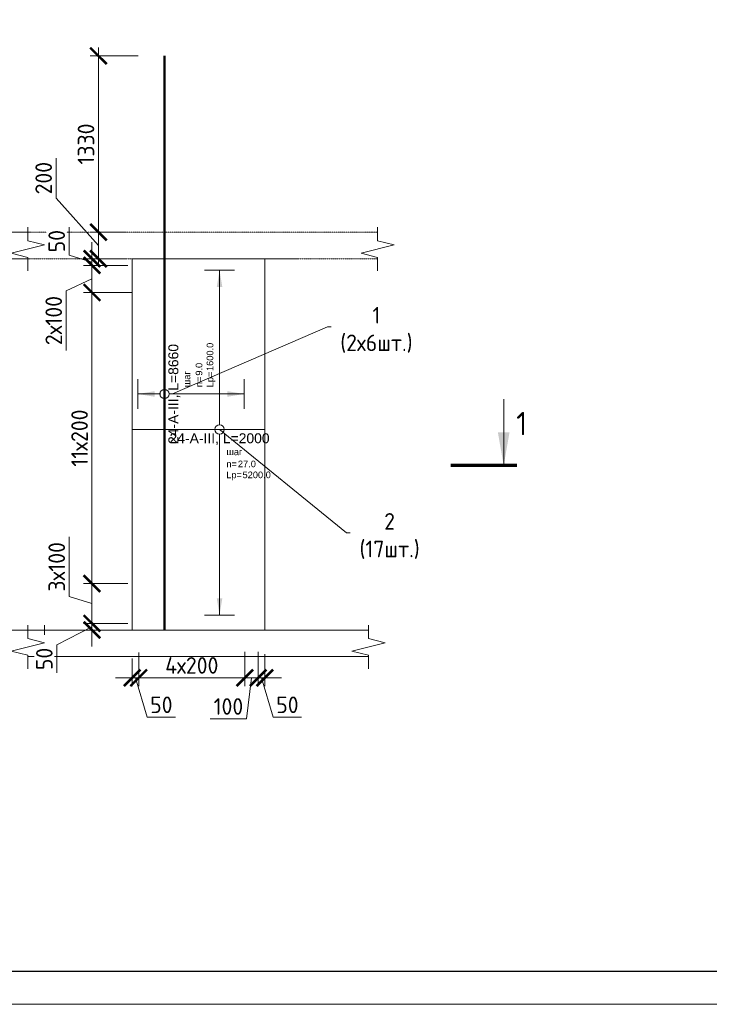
# Model space of a CAD drawing. Header units: millimetres. Extents: x 369815 to 1481759, y -423071 to -27917.
# Tile 218 of 380: x 637933 to 648328, y -265774 to -250924. Entities that reach past the tile are written whole.
import ezdxf
from ezdxf import colors
from ezdxf.entities.mleader import LeaderData, LeaderLine
from ezdxf.enums import TextEntityAlignment as Align
from ezdxf.math import Vec2, Vec3

# ---------------------------------------------------------------- set-up
doc = ezdxf.new("R2010")
doc.units = ezdxf.units.MM
doc.set_wipeout_variables(frame=1)
doc.linetypes.add('01 Штриховая _4 мм_', pattern=[6, 3.5, -2.5])
for name, color, linetype, lineweight in [('AF_Perekritie', 90, 'Continuous', 18), ('AF_Stena', 90, 'Continuous', 18), ('KR_Fundament', 253, 'Continuous', 18), ('АрмСтер', 2, 'Continuous', 50), ('Выноски', 20, 'Continuous', 20), ('подоснова', 151, 'Continuous', 5), ('размер', 1, 'Continuous', 25), ('РАЗМЕРЫ', 1, 'Continuous', 9), ('Текст', 7, 'Continuous', 25), ('ТОНКИЕ', 7, 'Continuous', 9)]:
    doc.layers.add(name, color=color, linetype=linetype, lineweight=lineweight)
doc.layers.add('АрмСтер_атрибуты', color=2, linetype='Continuous', lineweight=0, plot=False)
doc.layers.add('ТОЛСТЫЕ_ОСНОВНЫЕ', color=6, linetype='Continuous')
doc.styles.add('GOST-2.304_Type-B', font='GOST_Common.ttf')
doc.styles.get("Standard").update_dxf_attribs({"font": 'arial.ttf'})
doc.styles.add('Аннотативный', font='arial.ttf')
doc.styles.add('ГОСТ', font='GOST_Common.ttf')
doc.dimstyles.new('мой 25', dxfattribs={"dimscale": 100, "dimtxt": 2.5, "dimasz": 2.5, "dimexe": 1.25, "dimexo": 0.625, "dimtad": 1, "dimdec": 0, "dimlfac": 0.5, "dimtxsty": 'GOST-2.304_Type-B', "dimblk": 'ARCHTICK', "dimcen": 2.5, "dimdle": 1.25, "dimaunit": 1, "dimadec": 1, "dimazin": 2, "dimtfac": 1, "dimtdec": 0, "dimtmove": 1, "dimatfit": 3, "dimfxl": 6, "dimfxlon": 1, "dimtfill": 1, "dimlwd": -1, "dimlwe": -1, "dimarcsym": 0})

# ---------------------------------------------------------------- blocks, each defined once
blk = doc.blocks.new('штамп кж1.1')
at = {"layer": 'Текст', "color": 7, "attachment_point": 1, "style": 'ГОСТ'}
for s, width, heights, insert, char_height in [('\\pi594.35517;{\\fTimes New Roman|b0|i0|c204|p18;\\C256;Строительство жилого комплекса со  встроенными помещениями \\P\\pi1441.86779;общественного-делового, коммерческого назначения и \\P\\pi41.3631;поликлиническим учреждением по адресу: г. Чита, ул. 1-я Коллективная}', 11543.07, [0], (411117, -81801), 250), ('\\pi389.01406;{\\fTimes New Roman|b0|i0|c204|p18;\\C256;«Жилой дом со встроенными помещениями \\P\\pi641.91601;общественно-делового и коммерческого \\P\\pi302.06381;назначения на первом этаже здания», поз. 3.1\\P}', 7000, [1500], (410844, -83331), 225)]:
    blk.add_mtext_dynamic_manual_height_columns(s, width=width, gutter_width=12.5, heights=heights, dxfattribs=dict(at, insert=insert, char_height=char_height))
blk = doc.blocks.new('*U78')
at = {"layer": 'ТОЛСТЫЕ_ОСНОВНЫЕ', "color": 6}
blk.add_lwpolyline([(20, 5), (415, 5), (415, 292), (20, 292)], close=True, dxfattribs=at)
at = {"layer": 'ТОНКИЕ'}
blk.add_lwpolyline([(0, 0), (420, 0), (420, 297), (0, 297)], close=True, dxfattribs=at)
blk = doc.blocks.new('_None')
blk = doc.blocks.new('_ArchTick')
at = {"color": 0, "linetype": 'ByBlock', "const_width": 0.15}
blk.add_lwpolyline([(-0.5, -0.5), (0.5, 0.5)], dxfattribs=at)
blk = doc.blocks.new('*D940')
at = {"layer": 'DEFPOINTS', "color": 0, "transparency": 16777216}
for p in [(639120, -254129), (639588, -254129), (639588, -254529)]:
    blk.add_point(p, dxfattribs=at)
at = {"layer": 'РАЗМЕРЫ', "color": 0, "linetype": 'Continuous', "transparency": 16777216}
for p, q in [((638481, -253614), (638481, -253014)), ((639120, -254329), (638481, -253614)), ((639120, -254654), (639120, -254004)), ((639526, -254129), (638995, -254129)), ((639526, -254529), (638995, -254529))]:
    blk.add_line(p, q, dxfattribs=at)
at = {"layer": 'РАЗМЕРЫ', "color": 0, "transparency": 16777216, "xscale": 250, "yscale": 250, "zscale": 250}
for p, rotation in [((639120, -254129), 90), ((639120, -254529), 270)]:
    blk.add_blockref('_ArchTick', p, dxfattribs=dict(at, rotation=rotation))
at = {"layer": 'РАЗМЕРЫ', "color": 0, "transparency": 16777216, "insert": (638294, -253314), "char_height": 250, "attachment_point": 5, "rotation": 90, "style": 'GOST-2.304_Type-B', "bg_fill": 3, "box_fill_scale": 1.1, "bg_fill_color": 256, "bg_fill_true_color": 13158600, "bg_fill_transparency": 0}
blk.add_mtext('200', dxfattribs=at)
blk = doc.blocks.new('*D921')
at = {"layer": 'DEFPOINTS', "color": 0, "transparency": 16777216}
for p in [(639120, -251470), (640115, -251470), (639588, -254129)]:
    blk.add_point(p, dxfattribs=at)
at = {"layer": 'РАЗМЕРЫ', "color": 0, "linetype": 'Continuous', "transparency": 16777216}
for p, q in [((639120, -254254), (639120, -251345)), ((639720, -251470), (638995, -251470)), ((639526, -254129), (638995, -254129))]:
    blk.add_line(p, q, dxfattribs=at)
at = {"layer": 'РАЗМЕРЫ', "color": 0, "transparency": 16777216, "xscale": 250, "yscale": 250, "zscale": 250}
for p, rotation in [((639120, -251470), 90), ((639120, -254129), 270)]:
    blk.add_blockref('_ArchTick', p, dxfattribs=dict(at, rotation=rotation))
at = {"layer": 'РАЗМЕРЫ', "color": 0, "transparency": 16777216, "insert": (638932, -252799), "char_height": 250, "attachment_point": 5, "rotation": 90, "style": 'GOST-2.304_Type-B', "bg_fill": 3, "box_fill_scale": 1.1, "bg_fill_color": 256, "bg_fill_true_color": 13158600, "bg_fill_transparency": 0}
blk.add_mtext('1330', dxfattribs=at)
blk = doc.blocks.new('*U129')
at = {"layer": 'РАЗМЕРЫ'}
for p, q in [((112.5, 1200), (-112.5, 1200)), ((112.5, -1400), (-112.5, -1400))]:
    blk.add_line(p, q, dxfattribs=at)
at = {"layer": 'РАЗМЕРЫ', "ltscale": 15}
blk.add_line((0, -1400), (0, 1200), dxfattribs=at)
at = {"layer": 'РАЗМЕРЫ'}
for points in [[(0, 1200), (20.9, 1074.8), (-20.9, 1074.8)], [(0, -1400), (20.9, -1274.8), (-20.9, -1274.8)]]:
    blk.add_solid(points, dxfattribs=at)
at = {"layer": 'АрмСтер_атрибуты', "color": 215, "ltscale": 15, "style": 'Аннотативный'}
for s, p in [('шаг', (51.4, -194.2)), ('n=', (51.4, -285.1)), ('Lр=', (50.2, -367.8))]:
    blk.add_text(s, height=50, dxfattribs=at).set_placement(p)
at = {"layer": 'АрмСтер_атрибуты', "style": 'Аннотативный', "flags": 8}
blk.add_attdef('ПОЗ', (110, 29.6), '', height=75, dxfattribs=at)
at = {"layer": 'АрмСтер_атрибуты', "flags": 9}
for tag, p in [('МАССА', (-1033.5, -10.5)), ('ОБОЗНАЧЕНИЕ', (-1033.5, -124.4))]:
    blk.add_attdef(tag, p, '', height=75, dxfattribs=at)
at = {"layer": 'АрмСтер_атрибуты', "color": 215, "style": 'Аннотативный'}
for tag, p, flags in [('ШАГ', (190.9, -194.2), 10), ('КОЛ', (138, -285.1), 8), ('ШИРИНА', (172.9, -367.8), 8)]:
    blk.add_attdef(tag, p, '', height=50, dxfattribs=dict(at, flags=flags))
at = {"linetype": 'Continuous', "lineweight": 0}
blk.add_wipeout([(35, 0), (28.3, 20.6), (10.8, 33.3), (-10.8, 33.3), (-28.3, 20.6), (-35, 0), (-28.3, -20.6), (-10.8, -33.3), (10.8, -33.3), (28.3, -20.6)], dxfattribs=at)
at = {"color": 0, "linetype": 'ByBlock', "lineweight": -2, "ltscale": 100}
blk.add_line((-657.5, 0), (342.5, 0), dxfattribs=at)
at = {"layer": 'РАЗМЕРЫ'}
blk.add_circle((0, 0), 35, dxfattribs=at)
at = {"layer": 'АрмСтер_атрибуты', "style": 'Аннотативный', "flags": 8}
blk.add_attdef('НАИМЕНОВАНИЕ', text='', height=75, dxfattribs=at).set_placement((0, -29.3), align=Align.TOP_CENTER)
blk = doc.blocks.new('*U643')
at = {"layer": 'РАЗМЕРЫ'}
for p, q in [((112.5, 200), (-112.5, 200)), ((112.5, -600), (-112.5, -600))]:
    blk.add_line(p, q, dxfattribs=at)
at = {"layer": 'РАЗМЕРЫ', "ltscale": 15}
blk.add_line((0, -600), (0, 200), dxfattribs=at)
at = {"layer": 'РАЗМЕРЫ'}
for points in [[(0, 200), (20.9, 74.8), (-20.9, 74.8)], [(0, -600), (20.9, -474.8), (-20.9, -474.8)]]:
    blk.add_solid(points, dxfattribs=at)
at = {"layer": 'АрмСтер_атрибуты', "color": 215, "ltscale": 15, "style": 'Аннотативный'}
for s, p in [('шаг', (51.4, -194.2)), ('n=', (51.4, -285.1)), ('Lр=', (50.2, -367.8))]:
    blk.add_text(s, height=50, dxfattribs=at).set_placement(p)
at = {"layer": 'АрмСтер_атрибуты', "style": 'Аннотативный', "flags": 8}
blk.add_attdef('ПОЗ', (110, 29.6), '', height=75, dxfattribs=at)
at = {"layer": 'АрмСтер_атрибуты', "flags": 9}
for tag, p in [('МАССА', (-2096, -10.5)), ('ОБОЗНАЧЕНИЕ', (-2096, -124.4))]:
    blk.add_attdef(tag, p, '', height=75, dxfattribs=at)
at = {"layer": 'АрмСтер_атрибуты', "color": 215, "style": 'Аннотативный'}
for tag, p, flags in [('ШАГ', (190.9, -194.2), 10), ('КОЛ', (138, -285.1), 8), ('ШИРИНА', (172.9, -367.8), 8)]:
    blk.add_attdef(tag, p, '', height=50, dxfattribs=dict(at, flags=flags))
at = {"linetype": 'Continuous', "lineweight": 0}
blk.add_wipeout([(35, 0), (28.3, 20.6), (10.8, 33.3), (-10.8, 33.3), (-28.3, 20.6), (-35, 0), (-28.3, -20.6), (-10.8, -33.3), (10.8, -33.3), (28.3, -20.6)], dxfattribs=at)
at = {"color": 0, "linetype": 'ByBlock', "lineweight": -2, "ltscale": 100}
blk.add_line((-1780, 0), (2550, 0), dxfattribs=at)
at = {"layer": 'РАЗМЕРЫ'}
blk.add_circle((0, 0), 35, dxfattribs=at)
at = {"layer": 'АрмСтер_атрибуты', "style": 'Аннотативный', "flags": 8}
blk.add_attdef('НАИМЕНОВАНИЕ', text='', height=75, dxfattribs=at).set_placement((0, -29.3), align=Align.TOP_CENTER)
blk = doc.blocks.new('*D922')
at = {"layer": 'DEFPOINTS', "color": 0, "transparency": 16777216}
for p in [(639727, -260408), (639627, -260497), (639627, -260850)]:
    blk.add_point(p, dxfattribs=at)
at = {"layer": 'РАЗМЕРЫ', "color": 0, "linetype": 'Continuous', "transparency": 16777216}
for p, q in [((639627, -260560), (639627, -260975)), ((639727, -260470), (639727, -260975)), ((639627, -260850), (639377, -260850)), ((639727, -260850), (639627, -260850)), ((639727, -260850), (639627, -260850)), ((639677, -260850), (639855, -261444)), ((639727, -260850), (639977, -260850)), ((639855, -261444), (640280, -261444))]:
    blk.add_line(p, q, dxfattribs=at)
at = {"layer": 'РАЗМЕРЫ', "color": 0, "transparency": 16777216, "xscale": 250, "yscale": 250, "zscale": 250}
blk.add_blockref('_ArchTick', (639627, -260850), dxfattribs=at)
at = {"layer": 'РАЗМЕРЫ', "color": 0, "transparency": 16777216, "xscale": 250, "yscale": 250, "zscale": 250, "rotation": 180}
blk.add_blockref('_ArchTick', (639727, -260850), dxfattribs=at)
at = {"layer": 'РАЗМЕРЫ', "color": 0, "transparency": 16777216, "insert": (640068, -261257), "char_height": 250, "attachment_point": 5, "style": 'GOST-2.304_Type-B', "bg_fill": 3, "box_fill_scale": 1.1, "bg_fill_color": 256, "bg_fill_true_color": 13158600, "bg_fill_transparency": 0}
blk.add_mtext('50', dxfattribs=at)
blk = doc.blocks.new('*D923')
at = {"layer": 'DEFPOINTS', "color": 0, "transparency": 16777216}
for p in [(639727, -260408), (641327, -260398), (641327, -260850)]:
    blk.add_point(p, dxfattribs=at)
at = {"layer": 'РАЗМЕРЫ', "color": 0, "linetype": 'Continuous', "transparency": 16777216}
for p, q in [((641327, -260460), (641327, -260975)), ((639727, -260470), (639727, -260975)), ((639602, -260850), (641452, -260850))]:
    blk.add_line(p, q, dxfattribs=at)
at = {"layer": 'РАЗМЕРЫ', "color": 0, "transparency": 16777216, "xscale": 250, "yscale": 250, "zscale": 250, "rotation": 180}
blk.add_blockref('_ArchTick', (639727, -260850), dxfattribs=at)
at = {"layer": 'РАЗМЕРЫ', "color": 0, "transparency": 16777216, "xscale": 250, "yscale": 250, "zscale": 250}
blk.add_blockref('_ArchTick', (641327, -260850), dxfattribs=at)
at = {"layer": 'РАЗМЕРЫ', "color": 0, "transparency": 16777216, "insert": (640527, -260663), "char_height": 250, "attachment_point": 5, "style": 'GOST-2.304_Type-B', "bg_fill": 3, "box_fill_scale": 1.1, "bg_fill_color": 256, "bg_fill_true_color": 13158600, "bg_fill_transparency": 0}
blk.add_mtext('4х200', dxfattribs=at)
blk = doc.blocks.new('*D924')
at = {"layer": 'DEFPOINTS', "color": 0, "transparency": 16777216}
for p in [(641327, -260398), (641527, -260398), (641527, -260850)]:
    blk.add_point(p, dxfattribs=at)
at = {"layer": 'РАЗМЕРЫ', "color": 0, "linetype": 'Continuous', "transparency": 16777216}
for p, q in [((641327, -260460), (641327, -260975)), ((641527, -260460), (641527, -260975)), ((641202, -260850), (641652, -260850)), ((641427, -260850), (641354, -261469)), ((641354, -261469), (640804, -261469))]:
    blk.add_line(p, q, dxfattribs=at)
at = {"layer": 'РАЗМЕРЫ', "color": 0, "transparency": 16777216, "xscale": 250, "yscale": 250, "zscale": 250, "rotation": 180}
blk.add_blockref('_ArchTick', (641327, -260850), dxfattribs=at)
at = {"layer": 'РАЗМЕРЫ', "color": 0, "transparency": 16777216, "xscale": 250, "yscale": 250, "zscale": 250}
blk.add_blockref('_ArchTick', (641527, -260850), dxfattribs=at)
at = {"layer": 'РАЗМЕРЫ', "color": 0, "transparency": 16777216, "insert": (641079, -261282), "char_height": 250, "attachment_point": 5, "style": 'GOST-2.304_Type-B', "bg_fill": 3, "box_fill_scale": 1.1, "bg_fill_color": 256, "bg_fill_true_color": 13158600, "bg_fill_transparency": 0}
blk.add_mtext('100', dxfattribs=at)
blk = doc.blocks.new('*D925')
at = {"layer": 'DEFPOINTS', "color": 0, "transparency": 16777216}
for p in [(641527, -260398), (641627, -260432), (641627, -260850)]:
    blk.add_point(p, dxfattribs=at)
at = {"layer": 'РАЗМЕРЫ', "color": 0, "linetype": 'Continuous', "transparency": 16777216}
for p, q in [((641527, -260460), (641527, -260975)), ((641627, -260495), (641627, -260975)), ((641527, -260850), (641277, -260850)), ((641527, -260850), (641627, -260850)), ((641527, -260850), (641627, -260850)), ((641577, -260850), (641755, -261444)), ((641627, -260850), (641877, -260850)), ((641755, -261444), (642180, -261444))]:
    blk.add_line(p, q, dxfattribs=at)
at = {"layer": 'РАЗМЕРЫ', "color": 0, "transparency": 16777216, "xscale": 250, "yscale": 250, "zscale": 250}
blk.add_blockref('_ArchTick', (641527, -260850), dxfattribs=at)
at = {"layer": 'РАЗМЕРЫ', "color": 0, "transparency": 16777216, "xscale": 250, "yscale": 250, "zscale": 250, "rotation": 180}
blk.add_blockref('_ArchTick', (641627, -260850), dxfattribs=at)
at = {"layer": 'РАЗМЕРЫ', "color": 0, "transparency": 16777216, "insert": (641968, -261257), "char_height": 250, "attachment_point": 5, "style": 'GOST-2.304_Type-B', "bg_fill": 3, "box_fill_scale": 1.1, "bg_fill_color": 256, "bg_fill_true_color": 13158600, "bg_fill_transparency": 0}
blk.add_mtext('50', dxfattribs=at)
blk = doc.blocks.new('*D926')
at = {"layer": 'DEFPOINTS', "color": 0, "transparency": 16777216}
for p in [(638417, -254129), (637498, -254529), (638417, -254529)]:
    blk.add_point(p, dxfattribs=at)
at = {"layer": 'РАЗМЕРЫ', "color": 0, "linetype": 'Continuous', "transparency": 16777216}
for p, q in [((637154, -254226), (637154, -253626)), ((637498, -254004), (637498, -254654)), ((637498, -254329), (637154, -254226)), ((638098, -254129), (637373, -254129)), ((638098, -254529), (637373, -254529))]:
    blk.add_line(p, q, dxfattribs=at)
at = {"layer": 'РАЗМЕРЫ', "color": 0, "transparency": 16777216, "xscale": 250, "yscale": 250, "zscale": 250}
for p, rotation in [((637498, -254129), 90), ((637498, -254529), 270)]:
    blk.add_blockref('_ArchTick', p, dxfattribs=dict(at, rotation=rotation))
at = {"layer": 'РАЗМЕРЫ', "color": 0, "transparency": 16777216, "insert": (636967, -253926), "char_height": 250, "attachment_point": 5, "rotation": 90, "style": 'GOST-2.304_Type-B', "bg_fill": 3, "box_fill_scale": 1.1, "bg_fill_color": 256, "bg_fill_true_color": 13158600, "bg_fill_transparency": 0}
blk.add_mtext('200', dxfattribs=at)
blk = doc.blocks.new('*D941')
at = {"layer": 'DEFPOINTS', "color": 0, "transparency": 16777216}
for p in [(638417, -254529), (637498, -260129), (638951, -260129)]:
    blk.add_point(p, dxfattribs=at)
at = {"layer": 'РАЗМЕРЫ', "color": 0, "linetype": 'Continuous', "transparency": 16777216}
for p, q in [((637498, -254404), (637498, -260254)), ((638098, -254529), (637373, -254529)), ((638098, -260129), (637373, -260129))]:
    blk.add_line(p, q, dxfattribs=at)
at = {"layer": 'РАЗМЕРЫ', "color": 0, "transparency": 16777216, "xscale": 250, "yscale": 250, "zscale": 250}
for p, rotation in [((637498, -254529), 90), ((637498, -260129), 270)]:
    blk.add_blockref('_ArchTick', p, dxfattribs=dict(at, rotation=rotation))
at = {"layer": 'РАЗМЕРЫ', "color": 0, "transparency": 16777216, "insert": (637310, -257329), "char_height": 250, "attachment_point": 5, "rotation": 90, "style": 'GOST-2.304_Type-B', "bg_fill": 3, "box_fill_scale": 1.1, "bg_fill_color": 256, "bg_fill_true_color": 13158600, "bg_fill_transparency": 0}
blk.add_mtext('2800', dxfattribs=at)
blk = doc.blocks.new('*D931')
at = {"layer": 'DEFPOINTS', "color": 0, "transparency": 16777216}
for p in [(639022, -254529), (639260, -254529), (639627, -254629)]:
    blk.add_point(p, dxfattribs=at)
at = {"layer": 'РАЗМЕРЫ', "color": 0, "linetype": 'Continuous', "transparency": 16777216}
for p, q in [((638679, -254476), (638679, -254051)), ((639022, -254529), (639022, -254279)), ((639022, -254579), (638679, -254476)), ((639198, -254529), (638897, -254529)), ((639565, -254629), (638897, -254629)), ((639022, -254629), (639022, -254529)), ((639022, -254629), (639022, -254529)), ((639022, -254629), (639022, -254879))]:
    blk.add_line(p, q, dxfattribs=at)
at = {"layer": 'РАЗМЕРЫ', "color": 0, "transparency": 16777216, "xscale": 250, "yscale": 250, "zscale": 250}
for p, rotation in [((639022, -254529), 270), ((639022, -254629), 90)]:
    blk.add_blockref('_ArchTick', p, dxfattribs=dict(at, rotation=rotation))
at = {"layer": 'РАЗМЕРЫ', "color": 0, "transparency": 16777216, "insert": (638491, -254264), "char_height": 250, "attachment_point": 5, "rotation": 90, "style": 'GOST-2.304_Type-B', "bg_fill": 3, "box_fill_scale": 1.1, "bg_fill_color": 256, "bg_fill_true_color": 13158600, "bg_fill_transparency": 0}
blk.add_mtext('50', dxfattribs=at)
blk = doc.blocks.new('*D932')
at = {"layer": 'DEFPOINTS', "color": 0, "transparency": 16777216}
for p in [(639022, -260029), (639627, -260029), (639627, -260129)]:
    blk.add_point(p, dxfattribs=at)
at = {"layer": 'РАЗМЕРЫ', "color": 0, "linetype": 'Continuous', "transparency": 16777216}
for p, q in [((639022, -260029), (639022, -259779)), ((639022, -260079), (638491, -260352)), ((639565, -260029), (638897, -260029)), ((639565, -260129), (638897, -260129)), ((639022, -260129), (639022, -260029)), ((639022, -260129), (639022, -260029)), ((639022, -260129), (639022, -260379)), ((638491, -260352), (638491, -260777))]:
    blk.add_line(p, q, dxfattribs=at)
at = {"layer": 'РАЗМЕРЫ', "color": 0, "transparency": 16777216, "xscale": 250, "yscale": 250, "zscale": 250}
for p, rotation in [((639022, -260029), 270), ((639022, -260129), 90)]:
    blk.add_blockref('_ArchTick', p, dxfattribs=dict(at, rotation=rotation))
at = {"layer": 'РАЗМЕРЫ', "color": 0, "transparency": 16777216, "insert": (638304, -260565), "char_height": 250, "attachment_point": 5, "rotation": 90, "style": 'GOST-2.304_Type-B', "bg_fill": 3, "box_fill_scale": 1.1, "bg_fill_color": 256, "bg_fill_true_color": 13158600, "bg_fill_transparency": 0}
blk.add_mtext('50', dxfattribs=at)
blk = doc.blocks.new('*D933')
at = {"layer": 'DEFPOINTS', "color": 0, "transparency": 16777216}
for p in [(639627, -254629), (639022, -255039), (639315, -255039)]:
    blk.add_point(p, dxfattribs=at)
at = {"layer": 'РАЗМЕРЫ', "color": 0, "linetype": 'Continuous', "transparency": 16777216}
for p, q in [((639022, -254504), (639022, -255164)), ((639565, -254629), (638897, -254629)), ((639022, -254834), (638634, -255012)), ((638634, -255012), (638634, -255912)), ((639252, -255039), (638897, -255039))]:
    blk.add_line(p, q, dxfattribs=at)
at = {"layer": 'РАЗМЕРЫ', "color": 0, "transparency": 16777216, "xscale": 250, "yscale": 250, "zscale": 250}
for p, rotation in [((639022, -254629), 90), ((639022, -255039), 270)]:
    blk.add_blockref('_ArchTick', p, dxfattribs=dict(at, rotation=rotation))
at = {"layer": 'РАЗМЕРЫ', "color": 0, "transparency": 16777216, "insert": (638446, -255462), "char_height": 250, "attachment_point": 5, "rotation": 90, "style": 'GOST-2.304_Type-B', "bg_fill": 3, "box_fill_scale": 1.1, "bg_fill_color": 256, "bg_fill_true_color": 13158600, "bg_fill_transparency": 0}
blk.add_mtext('2х100', dxfattribs=at)
blk = doc.blocks.new('*D2383')
at = {"layer": 'DEFPOINTS', "color": 0, "transparency": 16777216}
for p in [(639022, -259429), (639627, -259429), (639528, -260029)]:
    blk.add_point(p, dxfattribs=at)
at = {"layer": 'РАЗМЕРЫ', "color": 0, "linetype": 'Continuous', "transparency": 16777216}
for p, q in [((638679, -259626), (638679, -258726)), ((639565, -259429), (638897, -259429)), ((639022, -260154), (639022, -259304)), ((639022, -259729), (638679, -259626)), ((639466, -260029), (638897, -260029))]:
    blk.add_line(p, q, dxfattribs=at)
at = {"layer": 'РАЗМЕРЫ', "color": 0, "transparency": 16777216, "xscale": 250, "yscale": 250, "zscale": 250}
for p, rotation in [((639022, -259429), 90), ((639022, -260029), 270)]:
    blk.add_blockref('_ArchTick', p, dxfattribs=dict(at, rotation=rotation))
at = {"layer": 'РАЗМЕРЫ', "color": 0, "transparency": 16777216, "insert": (638491, -259176), "char_height": 250, "attachment_point": 5, "rotation": 90, "style": 'GOST-2.304_Type-B', "bg_fill": 3, "box_fill_scale": 1.1, "bg_fill_color": 256, "bg_fill_true_color": 13158600, "bg_fill_transparency": 0}
blk.add_mtext('3х100', dxfattribs=at)
blk = doc.blocks.new('*D2384')
at = {"layer": 'DEFPOINTS', "color": 0, "transparency": 16777216}
for p in [(639022, -255039), (639687, -255039), (639596, -259429)]:
    blk.add_point(p, dxfattribs=at)
at = {"layer": 'РАЗМЕРЫ', "color": 0, "linetype": 'Continuous', "transparency": 16777216}
for p, q in [((639022, -259554), (639022, -254914)), ((639622, -255039), (638897, -255039)), ((639534, -259429), (638897, -259429))]:
    blk.add_line(p, q, dxfattribs=at)
at = {"layer": 'РАЗМЕРЫ', "color": 0, "transparency": 16777216, "xscale": 250, "yscale": 250, "zscale": 250}
for p, rotation in [((639022, -255039), 90), ((639022, -259429), 270)]:
    blk.add_blockref('_ArchTick', p, dxfattribs=dict(at, rotation=rotation))
at = {"layer": 'РАЗМЕРЫ', "color": 0, "transparency": 16777216, "insert": (638835, -257234), "char_height": 250, "attachment_point": 5, "rotation": 90, "style": 'GOST-2.304_Type-B', "bg_fill": 3, "box_fill_scale": 1.1, "bg_fill_color": 256, "bg_fill_true_color": 13158600, "bg_fill_transparency": 0}
blk.add_mtext('11х200', dxfattribs=at)

msp = doc.modelspace()

# ---------------------------------------------------------------- hatches: boundary and pattern name
at = {"layer": 'Выноски'}
msp.add_hatch(color=256, dxfattribs=at).paths.add_polyline_path([(645228.5, -257647), (645316.7, -257147), (645140.4, -257147)], flags=0)

# ---------------------------------------------------------------- linework, layer by layer
at = {"layer": 'AF_Perekritie', "linetype": '01 Штриховая _4 мм_', "lineweight": 9}
for p, q in [((643247.3, -254129.1, 3100), (643328.6, -254129.1, 3100)), ((643328.6, -254529.1, 3100), (643247.3, -254529.1, 3100))]:
    msp.add_line(p, q, dxfattribs=at)
at = {"layer": 'AF_Stena', "lineweight": 0}
msp.add_line((641627.1, -260009.1, 3100), (641627.1, -254529.1, 3100), dxfattribs=at)
at = {"layer": 'AF_Stena', "lineweight": 20, "elevation": 3100}
for points in [[(643328.6, -254204.1), (643328.6, -254054.1)], [(643328.6, -254204.1), (643328.6, -254259.1)], [(643578.6, -254321.6), (643078.6, -254446.6)], [(643328.6, -254259.1), (643578.6, -254321.6)], [(643078.6, -254446.6), (643328.6, -254509.1)], [(643328.6, -254509.1), (643328.6, -254564.1)], [(643328.6, -254564.1), (643328.6, -254714.1)], [(643189.4, -260204.1), (643189.4, -260054.1)], [(643189.4, -260204.1), (643189.4, -260259.1)], [(643189.4, -260259.1), (643439.4, -260321.6)], [(637806.3, -260446.6), (638056.3, -260509.1)], [(643439.4, -260321.6), (642939.4, -260446.6)], [(642939.4, -260446.6), (643189.4, -260509.1)], [(638056.3, -260509.1), (638056.3, -260564.1)], [(638056.3, -260564.1), (638056.3, -260714.1)], [(643189.4, -260509.1), (643189.4, -260564.1)], [(643189.4, -260564.1), (643189.4, -260714.1)]]:
    msp.add_lwpolyline(points, dxfattribs=at)
at = {"layer": 'Выноски'}
msp.add_line((645228.5, -257647, 3100), (645228.5, -256647, 3100), dxfattribs=at)
at = {"layer": 'Выноски', "elevation": 3100}
msp.add_lwpolyline([(644428.5, -257647, 50, 50, 0), (645428.5, -257647, 50, 50, 0)], format="xyseb", dxfattribs=at)

# ---------------------------------------------------------------- block references
at = {"xscale": 100, "yscale": 100, "zscale": 100}
msp.add_blockref('*U78', (632858.9, -265774.1, 3100), dxfattribs=at)
at = {"layer": 'размер'}
for p in [(116435.2, -178938.9, 3100), (161542.1, -178938.9, 3100), (206588.2, -178938.9, 3100)]:
    msp.add_blockref('штамп кж1.1', p, dxfattribs=at)

# ---------------------------------------------------------------- texts
at = {"layer": 'Выноски', "style": 'GOST-2.304_Type-B'}
msp.add_text('1', height=350, dxfattribs=at).set_placement((645417.4, -257190, 3100))
at = {"layer": 'Текст', "color": 7, "char_height": 250, "attachment_point": 1, "style": 'ГОСТ'}
for s, insert in [('\\pi3500;{\\C0;\\P\\pi1309.09091;План пилонов} 6-13-го этажа{\\H1.83333x; }', (483420.8, -263573.2, 3100)), ('\\pi3500;{\\C256;\\P\\pi2159.09091;Пилон П1 (6-13 ЭТ)}', (527293.5, -263573.2, 3100)), ('\\pi3500;{\\C256;\\P\\pi2134.09091;Пилон П2 (6-13 ЭТ)}', (572400.4, -263573.2, 3100)), ('\\pi3500;{\\C256;\\P\\pi2121.59091;Пилон П4 (6-13 ЭТ)}', (617446.5, -263573.2, 3100))]:
    msp.add_mtext_dynamic_manual_height_columns(s, width=7000, gutter_width=12.5, heights=[1500], dxfattribs=dict(at, insert=insert))

# ---------------------------------------------------------------- leaders
at = {"layer": 'подоснова'}
ml = msp.add_multileader_mtext('Standard', dxfattribs=at)
ml.set_content('1 (2х6шт.)', color=256, style='GOST-2.304_Type-B')
ml.set_leader_properties(color=256, linetype='ByLayer', lineweight=15)
ml.set_arrow_properties(name='NONE')
ml.build(insert=Vec2(0, 0))
ml.multileader.update_dxf_attribs({"text_left_attachment_type": 6, "text_right_attachment_type": 6, "dogleg_length": 10, "arrow_head_size": 18})
ctx = ml.context
ctx.base_point, ctx.char_height, ctx.arrow_head_size, ctx.landing_gap_size, ctx.plane_origin = Vec3(642584.7, -255555.9, 3100), 250, 18, 20, Vec3(639831.1, -254253.4, 3100)
ctx.left_attachment, ctx.right_attachment, ctx.text_align_type = 6, 6, 1
notes = []
notes.append((ctx, [(0, (1, 1, 0), (642574.7, -255555.9, 3100), (1, 0), 10, [(0, [(640235, -256569.1, 3100)], 0, [])])]))
ctx.mtext.insert, ctx.mtext.width, ctx.mtext.alignment, ctx.mtext.flow_direction = Vec3(643310, -255255.9, 3100), 22.898, 2, 5
for ctx, leaders in notes:
    for number, flags, end, landing, length, lines in leaders:
        leader = LeaderData()
        leader.index, (leader.has_last_leader_line, leader.has_dogleg_vector, leader.attachment_direction) = number, flags
        leader.last_leader_point, leader.dogleg_vector, leader.dogleg_length = Vec3(end), Vec3(landing), length
        for number, points, colour, breaks in lines:
            line = LeaderLine()
            line.index, line.vertices, line.color, line.breaks = number, Vec3.list(points), colors.encode_raw_color(colour), breaks
            leader.lines.append(line)
        ctx.leaders.append(leader)

# ---------------------------------------------------------------- next in the draw order: dimensions: what is measured, and where the dimension line sits
at = {"layer": 'РАЗМЕРЫ', "color": 146}
dim = msp.add_linear_dim(base=(639119.7, -254129.1, 3100), p1=(639588.4, -254529.1, 3100), p2=(639588.4, -254129.1, 3100), angle=90, dimstyle='мой 25', dxfattribs=at)
dim.commit()
dim.dimension.update_dxf_attribs({"geometry": '*D940', "text_midpoint": (638481.1, -253551.8, 3100), "dimtype": 160})
at = {"layer": 'РАЗМЕРЫ', "color": 146, "true_color": 0x006272}
dim = msp.add_linear_dim(base=(639627.1, -260850.3, 3100), p1=(639727.1, -260407.8, 3100), p2=(639627.1, -260497.4, 3100), dimstyle='мой 25', dxfattribs=at)
dim.commit()
dim.dimension.update_dxf_attribs({"geometry": '*D922', "text_midpoint": (639917.7, -261256.5, 3100)})

# ---------------------------------------------------------------- next in the draw order: linework, layer by layer
at = {"layer": 'AF_Perekritie', "linetype": '01 Штриховая _4 мм_', "lineweight": 0}
msp.add_line((638056.3, -254529.1, 3100), (643247.2, -254529.1, 3100), dxfattribs=at)
at = {"layer": 'AF_Stena', "lineweight": 0}
for p, q in [((642127.1, -254529.1, 3100), (639627.1, -254529.1, 3100)), ((639627.1, -254529.1, 3100), (639627.1, -260009.1, 3100))]:
    msp.add_line(p, q, dxfattribs=at)
at = {"layer": 'AF_Stena', "lineweight": 20, "elevation": 3100}
for points in [[(638056.3, -254204.1), (638056.3, -254054.1)], [(638056.3, -254204.1), (638056.3, -254259.1)], [(638306.3, -254321.6), (637806.3, -254446.6)], [(638056.3, -254259.1), (638306.3, -254321.6)], [(637806.3, -254446.6), (638056.3, -254509.1)], [(638056.3, -254509.1), (638056.3, -254564.1)], [(638056.3, -254564.1), (638056.3, -254714.1)]]:
    msp.add_lwpolyline(points, dxfattribs=at)

# ---------------------------------------------------------------- next in the draw order: dimensions: what is measured, and where the dimension line sits
at = {"layer": 'РАЗМЕРЫ', "color": 146, "true_color": 0x006272}
dim = msp.add_linear_dim(base=(639119.7, -251469.6, 3100), p1=(639588.4, -254129.1, 3100), p2=(640115.2, -251469.6, 3100), angle=90, dimstyle='мой 25', dxfattribs=at)
dim.commit()
dim.dimension.update_dxf_attribs({"geometry": '*D921', "text_midpoint": (638932.2, -252799.4, 3100)})
dim = msp.add_linear_dim(base=(641327.1, -260850.3, 3100), p1=(639727.1, -260407.8, 3100), p2=(641327.1, -260397.8, 3100), text='4х200', dimstyle='мой 25', override={"dimlfac": 0.25}, dxfattribs=at)
dim.commit()
dim.dimension.update_dxf_attribs({"geometry": '*D923', "text_midpoint": (640527.1, -260662.8, 3100)})

# ---------------------------------------------------------------- next in the draw order: linework, layer by layer
at = {"layer": 'AF_Perekritie', "linetype": '01 Штриховая _4 мм_', "lineweight": 9}
msp.add_line((643247.2, -254129.1, 3100), (638056.3, -254129.1, 3100), dxfattribs=at)

# ---------------------------------------------------------------- next in the draw order: block references
at = {"layer": 'АрмСтер', "lineweight": 0, "ltscale": 15}
ref = msp.add_blockref('*U129', (640945.5, -257103.4, 3100), dxfattribs=dict(at, xscale=2, yscale=2, zscale=2))
ref.add_attrib('НАИМЕНОВАНИЕ', '24-A-III, L=2000', dxfattribs={"layer": 'АрмСтер_атрибуты', "height": 150, "style": 'Аннотативный', "flags": 8}).set_placement((640945.5, -257162.1, 3100), align=Align.TOP_CENTER)
ref.add_attrib('КОЛ', '27.0', (641221.6, -257673.7, 3100), dxfattribs={"layer": 'АрмСтер_атрибуты', "color": 215, "height": 100, "style": 'Аннотативный', "flags": 8})
ref.add_attrib('ШИРИНА', '5200.0', (641291.3, -257839, 3100), dxfattribs={"layer": 'АрмСтер_атрибуты', "color": 215, "height": 100, "style": 'Аннотативный', "flags": 8})

# ---------------------------------------------------------------- next in the draw order: dimensions: what is measured, and where the dimension line sits
at = {"layer": 'РАЗМЕРЫ', "color": 146, "true_color": 0x006272}
dim = msp.add_linear_dim(base=(641527.1, -260850.3, 3100), p1=(641327.1, -260397.8, 3100), p2=(641527.1, -260397.8, 3100), dimstyle='мой 25', dxfattribs=at)
dim.commit()
dim.dimension.update_dxf_attribs({"geometry": '*D924', "text_midpoint": (641291.1, -261469.1, 3100), "dimtype": 160})

# ---------------------------------------------------------------- next in the draw order: linework, layer by layer
at = {"layer": 'AF_Stena', "lineweight": 0}
for p, q in [((639627.1, -254529.1, 3100), (639627.1, -260129.1, 3100)), ((641627.1, -260129.1, 3100), (641627.1, -254529.1, 3100))]:
    msp.add_line(p, q, dxfattribs=at)

# ---------------------------------------------------------------- next in the draw order: block references
at = {"layer": 'АрмСтер', "ltscale": 15}
ref = msp.add_blockref('*U643', (640115.2, -256569.1, 3100), dxfattribs=dict(at, xscale=2, yscale=2, zscale=2, rotation=90))
ref.add_attrib('НАИМЕНОВАНИЕ', '24-A-III, L=8660', dxfattribs={"layer": 'АрмСтер_атрибуты', "height": 150, "rotation": 90, "style": 'Аннотативный', "flags": 8}).set_placement((640173.9, -256569.1, 3100), align=Align.TOP_CENTER)
ref.add_attrib('КОЛ', '9.0', (640685.5, -256293, 3100), dxfattribs={"layer": 'АрмСтер_атрибуты', "color": 215, "height": 100, "rotation": 90, "style": 'Аннотативный', "flags": 8})
ref.add_attrib('ШИРИНА', '1600.0', (640850.8, -256223.3, 3100), dxfattribs={"layer": 'АрмСтер_атрибуты', "color": 215, "height": 100, "rotation": 90, "style": 'Аннотативный', "flags": 8})

# ---------------------------------------------------------------- next in the draw order: dimensions: what is measured, and where the dimension line sits
at = {"layer": 'РАЗМЕРЫ', "color": 146, "true_color": 0x006272}
dim = msp.add_linear_dim(base=(637497.8, -254529.1, 3100), p1=(638416.8, -254129.1, 3100), p2=(638416.8, -254529.1, 3100), angle=90, dimstyle='мой 25', dxfattribs=at)
dim.commit()
dim.dimension.update_dxf_attribs({"geometry": '*D926', "text_midpoint": (636966.6, -254163.4, 3100)})
dim = msp.add_linear_dim(base=(641627.1, -260850.3, 3100), p1=(641527.1, -260397.8, 3100), p2=(641627.1, -260432.4, 3100), dimstyle='мой 25', dxfattribs=at)
dim.commit()
dim.dimension.update_dxf_attribs({"geometry": '*D925', "text_midpoint": (641817.7, -261256.5, 3100)})

# ---------------------------------------------------------------- next in the draw order: linework, layer by layer
at = {"layer": 'AF_Stena', "lineweight": 0}
for p, q in [((641627.1, -254529.1, 3100), (639627.1, -254529.1, 3100)), ((639627.1, -260129.1, 3100), (641627.1, -260129.1, 3100))]:
    msp.add_line(p, q, dxfattribs=at)
at = {"layer": 'KR_Fundament', "lineweight": 0}
msp.add_line((643189.4, -260129.1, 3100), (638056.3, -260129.1, 3100), dxfattribs=at)
at = {"layer": 'KR_Fundament', "lineweight": 9}
msp.add_line((638056.3, -260529.1, 3100), (643189.4, -260529.1, 3100), dxfattribs=at)

# ---------------------------------------------------------------- next in the draw order: leaders
at = {"layer": 'подоснова'}
ml = msp.add_multileader_mtext('Standard', dxfattribs=at)
ml.set_content('2 (17шт.)', color=256, style='GOST-2.304_Type-B')
ml.set_leader_properties(color=256, linetype='ByLayer', lineweight=15)
ml.set_arrow_properties(name='NONE')
ml.build(insert=Vec2(0, 0))
ml.multileader.update_dxf_attribs({"text_left_attachment_type": 6, "text_right_attachment_type": 6, "dogleg_length": 10, "arrow_head_size": 18})
ctx = ml.context
ctx.base_point, ctx.char_height, ctx.arrow_head_size, ctx.landing_gap_size, ctx.plane_origin = Vec3(642870.8, -258665.6, 3100), 250, 18, 20, Vec3(640105, -257294.4, 3100)
ctx.left_attachment, ctx.right_attachment, ctx.text_align_type = 6, 6, 1
notes = []
notes.append((ctx, [(0, (1, 1, 0), (642860.8, -258665.6, 3100), (1, 0), 10, [(0, [(640945.5, -257103.4, 3100)], 0, [])])]))
ctx.mtext.insert, ctx.mtext.width, ctx.mtext.alignment, ctx.mtext.flow_direction = Vec3(643508.6, -258365.6, 3100), 22.898, 2, 5
for ctx, leaders in notes:
    for number, flags, end, landing, length, lines in leaders:
        leader = LeaderData()
        leader.index, (leader.has_last_leader_line, leader.has_dogleg_vector, leader.attachment_direction) = number, flags
        leader.last_leader_point, leader.dogleg_vector, leader.dogleg_length = Vec3(end), Vec3(landing), length
        for number, points, colour, breaks in lines:
            line = LeaderLine()
            line.index, line.vertices, line.color, line.breaks = number, Vec3.list(points), colors.encode_raw_color(colour), breaks
            leader.lines.append(line)
        ctx.leaders.append(leader)

# ---------------------------------------------------------------- next in the draw order: dimensions: what is measured, and where the dimension line sits
at = {"layer": 'РАЗМЕРЫ', "color": 146}
dim = msp.add_linear_dim(base=(637497.8, -260129.1, 3100), p1=(638416.8, -254529.1, 3100), p2=(638951.2, -260129.1, 3100), angle=90, dimstyle='мой 25', dxfattribs=at)
dim.commit()
dim.dimension.update_dxf_attribs({"geometry": '*D941', "text_midpoint": (637310.3, -257329.1, 3100)})

# ---------------------------------------------------------------- next in the draw order: linework, layer by layer
at = {"layer": 'AF_Stena', "lineweight": 20, "elevation": 3100}
for points in [[(638056.3, -260204.1), (638056.3, -260054.1)], [(638306.3, -260204.1), (638306.3, -260054.1)], [(638056.3, -260204.1), (638056.3, -260259.1)], [(638056.3, -260259.1), (638306.3, -260321.6)], [(638306.3, -260321.6), (637806.3, -260446.6)]]:
    msp.add_lwpolyline(points, dxfattribs=at)
at = {"layer": 'KR_Fundament', "lineweight": 0}
msp.add_line((643189.4, -260129.1, 3100), (638056.3, -260129.1, 3100), dxfattribs=at)

# ---------------------------------------------------------------- next in the draw order: dimensions: what is measured, and where the dimension line sits
at = {"layer": 'РАЗМЕРЫ', "color": 146, "true_color": 0x006272}
dim = msp.add_linear_dim(base=(639022.4, -254529.1, 3100), p1=(639627.1, -254629.2, 3100), p2=(639260.3, -254529.1, 3100), angle=90, dimstyle='мой 25', dxfattribs=at)
dim.commit()
dim.dimension.update_dxf_attribs({"geometry": '*D931', "text_midpoint": (638491.2, -254413.5, 3100)})

# ---------------------------------------------------------------- next in the draw order: dimensions: what is measured, and where the dimension line sits
dim = msp.add_linear_dim(base=(639022.4, -255039.1, 3100), p1=(639627.1, -254629.2, 3100), p2=(639314.7, -255039.1, 3100), angle=90, text='2х100', dimstyle='мой 25', dxfattribs=at)
dim.commit()
dim.dimension.update_dxf_attribs({"geometry": '*D933', "text_midpoint": (638634, -255075, 3100), "dimtype": 160})
dim = msp.add_linear_dim(base=(639022.4, -260029.2, 3100), p1=(639627.1, -260129.1, 3100), p2=(639627.1, -260029.2, 3100), angle=90, dimstyle='мой 25', dxfattribs=at)
dim.commit()
dim.dimension.update_dxf_attribs({"geometry": '*D932', "text_midpoint": (638491.2, -260414.9, 3100), "dimtype": 160})

# ---------------------------------------------------------------- next in the draw order: block references
at = {"layer": 'размер'}
msp.add_blockref('штамп кж1.1', (72562.5, -178938.9, 3100), dxfattribs=at)

# ---------------------------------------------------------------- next in the draw order: dimensions: what is measured, and where the dimension line sits
at = {"layer": 'РАЗМЕРЫ', "color": 146, "true_color": 0x006272}
dim = msp.add_linear_dim(base=(639022.4, -259429.2, 3100), p1=(639528.1, -260029.2, 3100), p2=(639627.1, -259429.2, 3100), angle=90, text='3х100', dimstyle='мой 25', dxfattribs=at)
dim.commit()
dim.dimension.update_dxf_attribs({"geometry": '*D2383', "text_midpoint": (638491.2, -259563.6, 3100)})

# ---------------------------------------------------------------- next in the draw order: dimensions: what is measured, and where the dimension line sits
dim = msp.add_linear_dim(base=(639022.4, -255039.1, 3100), p1=(639596.5, -259429.2, 3100), p2=(639687.1, -255039.1, 3100), angle=90, text='11х200', dimstyle='мой 25', dxfattribs=at)
dim.commit()
dim.dimension.update_dxf_attribs({"geometry": '*D2384', "text_midpoint": (638834.9, -257234.1, 3100)})

# ---------------------------------------------------------------- next in the draw order: texts
at = {"ltscale": 100, "char_height": 250, "width": 17398.124, "attachment_point": 1, "style": 'GOST-2.304_Type-B'}
for insert in [(521291.1, -255917.8, 3100), (566398, -255917.8, 3100), (611444.1, -255917.8, 3100)]:
    msp.add_mtext('\\pi-750,l750,t750,5000;1.^IОбщие примечания см. лист 1\\P2.^IШпильки поз.3 устанавливать с шагом 400 по вертикали и с шагом  400 по горизонтали .\\P3.^IАрмирование пилонов  выполнять отдельными стержнями. Арматуру вязать вязальной проволокой в каждом пересечении.\\P{\\C7;4.^IДиаметр оправки стержня при d<20мм - 5d, при d≥20мм - 8d}', dxfattribs=dict(at, insert=insert))

doc.saveas('drawing.dxf')
